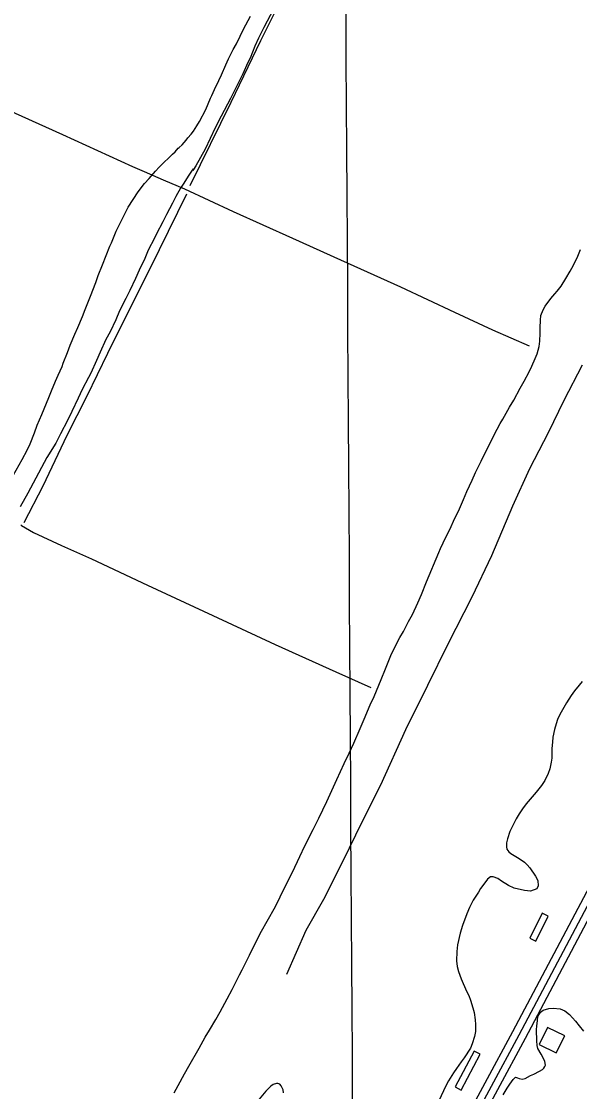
# Model space of a CAD drawing. Extents: x 3477039 to 3515015, y 546746 to 572297.
# Drawn here: x 3501581 to 3502750, y 567399 to 569641 of the extents above; entities that cross this region are included whole.
import ezdxf

# ---------------------------------------------------------------- set-up
doc = ezdxf.new("R2010")
doc.units = 0
for name, color, linetype in [('V-BLDG-OTLN', 7, 'Continuous'), ('V-DTCH-CNTR', 7, 'Continuous'), ('V-GRID-MAJR', 7, 'Continuous'), ('V-ROAD-CNTR', 7, 'Continuous'), ('V-SITE-VEGE', 7, 'Continuous'), ('V-TOPO-SHOR', 7, 'Continuous')]:
    doc.layers.add(name, color=color, linetype=linetype)

msp = doc.modelspace()

# ---------------------------------------------------------------- linework, layer by layer
at = {"layer": 'V-BLDG-OTLN'}
for points in [[(3502646.179669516, 567721.0275315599), (3502658.715644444, 567714.795544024), (3502684.474592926, 567766.608440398), (3502671.9386179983, 567772.840427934)], [(3502683.1725955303, 567534.0179055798), (3502665.2706313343, 567498.24797712), (3502701.0405597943, 567480.346012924), (3502718.9425239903, 567516.1159413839)], [(3502489.563982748, 567409.2631550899), (3502501.9279580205, 567402.6961682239), (3502541.8768781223, 567477.9110177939), (3502529.5129028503, 567484.479004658)]]:
    msp.add_lwpolyline(points, close=True, dxfattribs=at)
at = {"layer": 'V-DTCH-CNTR'}
for points in [[(3501160.3200000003, 569629.824), (3501267.91, 569582.958), (3501383.2290000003, 569531.383), (3501531.436, 569464.464), (3501667.264, 569403.444), (3501813.921, 569336.9230000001), (3501838.3000000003, 569325.903)], [(3501838.3000000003, 569325.903), (3501878.154, 569308.984), (3501922.2660000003, 569290.104), (3502024.781, 569242.17), (3502148.972, 569186.35), (3502249.565, 569141.532), (3502374.913, 569084.54), (3502487.8710000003, 569031.503), (3502567.952, 568994.563), (3502644.561, 568961.136)], [(3501579.552, 568586.073), (3501581.373, 568584.979), (3501606.262, 568570.486)], [(3501606.262, 568570.486), (3501664.878, 568543.247), (3501727.436, 568515.0480000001)], [(3501727.436, 568515.0480000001), (3501845.055, 568460.033), (3501982.023, 568396.371), (3502112.413, 568335.848), (3502239.719, 568278.449), (3502312.853, 568245.425)]]:
    msp.add_lwpolyline(points, dxfattribs=at)
at = {"layer": 'V-GRID-MAJR'}
msp.add_spline([(3502367.239, 552233.144), (3502330.233, 558291.01), (3502293.207, 564351.96), (3502256.181, 570412.927), (3502256.162, 570415.993)], degree=3, dxfattribs=at)
at = {"layer": 'V-ROAD-CNTR'}
for points in [[(3501059.91584205, 564539.90889381), (3501126.4317090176, 564665.8426419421), (3501264.203433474, 564947.6200783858), (3501468.4070250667, 565371.6992302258), (3501627.41470705, 565707.138559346), (3501716.3605291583, 565886.9651996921), (3501741.7914782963, 565933.9541057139), (3501759.19944348, 565960.5050526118), (3501776.02940982, 565974.714024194), (3501796.6753685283, 565991.668990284), (3501823.966313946, 566001.848969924), (3501851.4972588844, 566021.82592997), (3501876.217209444, 566060.468852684), (3502035.04889178, 566369.5622344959), (3502254.432453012, 566815.02434357), (3502448.0330658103, 567220.1775332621), (3502494.409973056, 567310.0523535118), (3502610.070741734, 567525.393922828), (3502777.685406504, 567841.6852902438), (3502869.3562231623, 568024.94692372), (3503078.589804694, 568451.9540697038), (3503221.788518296, 568740.196493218)], [(3501064.3508331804, 564516.4569407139), (3501064.448832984, 564516.3739408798), (3501139.804682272, 564659.04365554), (3501277.698406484, 564941.0720914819), (3501481.9419979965, 565365.2332431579), (3501640.915680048, 565700.600572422), (3501729.683502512, 565880.068213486), (3501754.6824525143, 565926.258121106), (3501770.5454207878, 565950.453072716), (3501785.6283906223, 565963.1870472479), (3501804.2613533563, 565978.489016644), (3501831.122299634, 565988.508996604), (3501862.6032366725, 566011.351950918), (3501889.235183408, 566052.982867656), (3502048.4488649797, 566362.8202479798), (3502267.9284260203, 566808.4773566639), (3502461.4680389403, 567213.5035466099), (3502507.6829465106, 567303.0633674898), (3502623.3047152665, 567518.33293695), (3502791.021379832, 567834.8173039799), (3502882.7991962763, 568018.290937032), (3503092.04177779, 568445.317082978), (3503233.74149439, 568730.5425125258)], [(3501083.333795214, 564520.010933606), (3501153.1776555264, 564652.244669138), (3501291.1933794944, 564934.5241045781), (3501495.4769709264, 565358.76725609), (3501654.4166530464, 565694.0625854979), (3501743.0064758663, 565873.1712272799), (3501767.5734267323, 565918.5621364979), (3501781.891398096, 565940.40109282), (3501795.227371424, 565951.660070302), (3501811.8473381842, 565965.3090430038), (3501838.2782853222, 565975.169023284), (3501873.7092144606, 566000.8779718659), (3501902.253157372, 566045.496882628), (3502061.8488381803, 566356.0782614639), (3502281.424399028, 566801.9303697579), (3502474.9030120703, 567206.829559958), (3502520.955919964, 567296.0743814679), (3502636.538688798, 567511.271951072), (3502804.35735316, 567827.949317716), (3502896.24216939, 568011.6349503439), (3503105.493750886, 568438.680096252), (3503245.694470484, 568720.8885318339)]]:
    msp.add_lwpolyline(points, dxfattribs=at)
at = {"layer": 'V-SITE-VEGE'}
for p, q in [((3502045.986, 569624.46), (3502060.574, 569651.24)), ((3502108.829, 569666.477), (3502088.744, 569628.1039999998)), ((3502088.744, 569628.1039999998), (3502077.464, 569605.191)), ((3502031.132, 569593.816), (3502039.3850000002, 569609.829)), ((3502039.3850000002, 569609.829), (3502045.986, 569624.46)), ((3502024.529, 569581.395), (3502031.132, 569593.816)), ((3502070.038, 569588.628), (3502059.863, 569563.784)), ((3502077.464, 569605.191), (3502070.038, 569588.628)), ((3502008.846, 569549.3719999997), (3502014.897, 569562.344)), ((3502014.897, 569562.344), (3502024.529, 569581.395)), ((3502059.863, 569563.784), (3502055.46, 569554.6749999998)), ((3502000.043, 569528.942), (3502008.846, 569549.3719999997)), ((3502055.46, 569554.6749999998), (3502044.735, 569530.66)), ((3501985.74, 569497.753), (3501994.268, 569516.52)), ((3501994.268, 569516.52), (3502000.043, 569528.942)), ((3502044.735, 569530.66), (3502037.307, 569515.476)), ((3501979.686, 569485.604), (3501985.74, 569497.753)), ((3502025.752, 569493.39), (3502018.592, 569479.31)), ((3502037.307, 569515.476), (3502025.752, 569493.39)), ((3501967.036, 569456.3420000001), (3501976.938, 569479.529)), ((3501976.938, 569479.529), (3501979.686, 569485.604)), ((3502018.592, 569479.31), (3501999.056, 569442.041)), ((3501953.828, 569430.9449999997), (3501967.036, 569456.3420000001)), ((3501948.597, 569422.11), (3501953.828, 569430.9449999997)), ((3501999.056, 569442.041), (3501986.676, 569417.471)), ((3501929.873, 569396.428), (3501936.484, 569404.438)), ((3501936.484, 569404.438), (3501941.165, 569410.7880000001)), ((3501941.165, 569410.7880000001), (3501948.597, 569422.11)), ((3501986.676, 569417.471), (3501965.77, 569373.3019999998)), ((3501911.14, 569376.263), (3501917.478, 569381.789)), ((3501917.478, 569381.789), (3501926.0160000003, 569392.006)), ((3501926.0160000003, 569392.006), (3501929.873, 569396.428)), ((3501887.997, 569353.3339999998), (3501897.365, 569362.449)), ((3501897.365, 569362.449), (3501903.15, 569367.7000000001)), ((3501903.15, 569367.7000000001), (3501909.21, 569374.881)), ((3501909.21, 569374.881), (3501911.14, 569376.263)), ((3501965.77, 569373.3019999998), (3501946.228, 569338.242)), ((3501869.539, 569335.377), (3501880.559, 569346.428)), ((3501880.559, 569346.428), (3501887.997, 569353.3339999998)), ((3501946.228, 569338.242), (3501941.548, 569330.2319999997)), ((3501848.6040000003, 569311.899), (3501862.1, 569326.814)), ((3501862.1, 569326.814), (3501869.539, 569335.377)), ((3501930.532, 569316.1460000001), (3501920.896, 569302.064)), ((3501937.1410000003, 569326.642), (3501930.532, 569316.1460000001)), ((3501940.721, 569331.611), (3501937.1410000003, 569326.642)), ((3501939.896, 569328.023), (3501940.721, 569331.611)), ((3501941.548, 569330.2319999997), (3501939.896, 569328.023)), ((3501825.191, 569283.452), (3501838.687, 569301.126)), ((3501838.687, 569301.126), (3501848.6040000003, 569311.899)), ((3501920.896, 569302.064), (3501914.011, 569291.5700000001)), ((3501804.8200000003, 569251.698), (3501825.191, 569283.452)), ((3501904.105, 569274.179), (3501897.228, 569259.822)), ((3501914.011, 569291.5700000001), (3501904.105, 569274.179)), ((3501797.664, 569237.62), (3501804.8200000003, 569251.698)), ((3501897.228, 569259.822), (3501885.12, 569236.356)), ((3501786.107, 569215.532), (3501797.664, 569237.62)), ((3501885.12, 569236.356), (3501876.864, 569220.8960000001)), ((3501779.506, 569201.18), (3501786.107, 569215.532)), ((3501876.864, 569220.8960000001), (3501864.208, 569195.4990000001)), ((3501769.606, 569177.1649999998), (3501779.506, 569201.18)), ((3501859.806, 569186.942), (3501846.597, 569161.817)), ((3501864.208, 569195.4990000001), (3501859.806, 569186.942)), ((3501750.9080000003, 569130.515), (3501766.305, 569169.71)), ((3501766.305, 569169.71), (3501769.606, 569177.1649999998)), ((3501846.597, 569161.817), (3501839.447, 569144.151)), ((3502746.24, 569148.648), (3502752.161, 569162.767)), ((3501839.447, 569144.151), (3501827.6180000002, 569119.307)), ((3502737.2660000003, 569129.8420000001), (3502746.24, 569148.648)), ((3501741.836, 569108.432), (3501750.9080000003, 569130.515)), ((3501827.6180000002, 569119.307), (3501820.1920000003, 569102.468)), ((3502721.693, 569102.155), (3502730.616, 569117.228)), ((3502730.616, 569117.228), (3502737.2660000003, 569129.8420000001)), ((3501725.617, 569065.098), (3501736.89, 569094.08)), ((3501736.89, 569094.08), (3501741.836, 569108.432)), ((3501820.1920000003, 569102.468), (3501808.088, 569076.796)), ((3502711.758, 569086.098), (3502721.693, 569102.155)), ((3501808.088, 569076.796), (3501799.835, 569059.954)), ((3502689.732, 569059.997), (3502698.342, 569070.339)), ((3502698.342, 569070.339), (3502703.392, 569075.5019999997)), ((3502703.392, 569075.5019999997), (3502708.723, 569082.654)), ((3502708.723, 569082.654), (3502711.758, 569086.098)), ((3501714.343, 569037.219), (3501725.617, 569065.098)), ((3501799.835, 569059.954), (3501786.353, 569034.282)), ((3502678.306, 569044.209), (3502689.732, 569059.997)), ((3501708.5700000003, 569022.313), (3501714.343, 569037.219)), ((3501786.353, 569034.282), (3501778.376, 569015.787)), ((3502668.4390000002, 569014.7009999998), (3502669.3170000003, 569024.404)), ((3502669.3170000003, 569024.404), (3502673.964, 569036.297)), ((3502673.964, 569036.297), (3502678.306, 569044.209)), ((3501699.221, 568999.679), (3501708.5700000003, 569022.313)), ((3501778.376, 569015.787), (3501766.5470000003, 568990.389)), ((3502667.72, 568998.522), (3502668.4390000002, 569014.7009999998)), ((3501683.269, 568962.414), (3501692.894, 568985.599)), ((3501692.894, 568985.599), (3501699.221, 568999.679)), ((3501766.5470000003, 568990.389), (3501758.017, 568974.104)), ((3502666.843, 568970.88), (3502667.572, 568987.813)), ((3502667.572, 568987.813), (3502667.72, 568998.522)), ((3501677.498, 568946.957), (3501683.269, 568962.414)), ((3501758.017, 568974.104), (3501745.913, 568948.151)), ((3502661.005, 568944.559), (3502665.449, 568959.942)), ((3502665.449, 568959.942), (3502666.843, 568970.88)), ((3501668.699, 568924.601), (3501677.498, 568946.957)), ((3501745.913, 568948.151), (3501738.487, 568930.7619999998)), ((3502650.437, 568918.547), (3502657.382, 568934.645)), ((3502657.382, 568934.645), (3502661.005, 568944.559)), ((3501658.248, 568899.755), (3501666.504, 568917.974)), ((3501666.504, 568917.974), (3501668.699, 568924.601)), ((3501738.487, 568930.7619999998), (3501726.3850000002, 568904.261)), ((3502644.795, 568906.6689999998), (3502650.437, 568918.547)), ((3501652.197, 568887.057), (3501658.248, 568899.755)), ((3501721.708, 568894.875), (3501708.498, 568869.475)), ((3501726.3850000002, 568904.261), (3501721.708, 568894.875)), ((3502634.315, 568887.133), (3502644.795, 568906.6689999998)), ((3501638.174, 568852.829), (3501644.224, 568867.184)), ((3501644.224, 568867.184), (3501652.197, 568887.057)), ((3501708.498, 568869.475), (3501699.97, 568851.809)), ((3502612.602, 568847.572), (3502625.9, 568872.799)), ((3502625.9, 568872.799), (3502634.315, 568887.133)), ((3501623.598, 568817.221), (3501638.174, 568852.829)), ((3501699.97, 568851.809), (3501686.767, 568823.651)), ((3502603.429, 568832.505), (3502612.602, 568847.572)), ((3501686.767, 568823.651), (3501677.688, 568804.603)), ((3502589.136, 568807.292), (3502603.429, 568832.505)), ((3501613.973, 568795.137), (3501623.598, 568817.221)), ((3501677.688, 568804.603), (3501662.828, 568776.996)), ((3502571.507, 568774.899), (3502584.037, 568798.6429999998)), ((3502584.037, 568798.6429999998), (3502589.136, 568807.2919999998)), ((3501599.129, 568755.6679999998), (3501608.478, 568779.13)), ((3501608.478, 568779.13), (3501613.973, 568795.137)), ((3501662.828, 568776.996), (3501652.9220000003, 568757.671)), ((3501593.077, 568742.417), (3501599.129, 568755.6679999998)), ((3501652.9220000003, 568757.671), (3501634.4790000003, 568727.2989999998)), ((3502543.849, 568719.482), (3502571.507, 568774.899)), ((3501582.343, 568722.816), (3501593.077, 568742.417)), ((3501563.3540000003, 568689.96), (3501582.343, 568722.816)), ((3501634.4790000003, 568727.2989999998), (3501605.861, 568673.74)), ((3502532.318, 568695.975), (3502543.849, 568719.482)), ((3502525.1240000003, 568679.882), (3502532.318, 568695.975)), ((3501605.861, 568673.74), (3501594.025, 568652.754)), ((3502514.0870000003, 568656.121), (3502525.1240000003, 568679.882)), ((3501594.025, 568652.754), (3501578.063, 568623.769)), ((3502507.132, 568639.2779999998), (3502514.0870000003, 568656.121)), ((3502496.343, 568615.261), (3502507.132, 568639.2779999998)), ((3502478.626, 568576.3939999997), (3502489.161, 568600.1630000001)), ((3502489.161, 568600.1630000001), (3502496.343, 568615.261)), ((3502470.188, 568560.5669999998), (3502478.626, 568576.3939999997)), ((3502458.654, 568536.8150000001), (3502470.188, 568560.5669999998)), ((3502455.058, 568528.6410000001), (3502458.654, 568536.8150000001)), ((3502429.558, 568467.213), (3502455.058, 568528.6410000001)), ((3502419.2260000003, 568440.204), (3502429.558, 568467.213)), ((3502411.267, 568422.876), (3502419.2260000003, 568440.204)), ((3502399.981, 568398.867), (3502411.267, 568422.876)), ((3502392.0530000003, 568383.782), (3502399.981, 568398.867)), ((3502381.3030000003, 568362.755), (3502392.0530000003, 568383.782)), ((3502356.508, 568316.2629999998), (3502373.916, 568350.649)), ((3502373.916, 568350.649), (3502381.3030000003, 568362.755)), ((3502346.702, 568291.4890000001), (3502356.508, 568316.2629999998)), ((3502340.538, 568277.6240000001), (3502346.702, 568291.4890000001)), ((3502319.66, 568226.594), (3502334.596, 568262.26)), ((3502334.596, 568262.26), (3502337.185, 568269.448)), ((3502337.185, 568269.448), (3502340.538, 568277.6240000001)), ((3502739.304, 568238.804), (3502732.693, 568228.929)), ((3502749.429, 568250.621), (3502739.304, 568238.804)), ((3502755.507, 568258.01), (3502749.429, 568250.621)), ((3502311.708, 568209.5160000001), (3502319.66, 568226.594)), ((3502732.693, 568228.929), (3502722.77, 568213.622)), ((3502298.84, 568179.301), (3502311.708, 568209.5160000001)), ((3502717.15, 568203.484), (3502708.7290000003, 568188.902)), ((3502722.77, 568213.622), (3502717.15, 568203.484)), ((3502290.353, 568159.7390000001), (3502298.84, 568179.301)), ((3502704.111, 568178.753), (3502698.661, 568162.885)), ((3502708.7290000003, 568188.902), (3502704.111, 568178.753)), ((3502277.2260000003, 568128.781), (3502290.353, 568159.7390000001)), ((3502697.346, 568157.672), (3502694.389, 568141.772)), ((3502698.661, 568162.885), (3502697.346, 568157.672)), ((3502267.733, 568108.486), (3502277.2260000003, 568128.781)), ((3502693.25, 568131.3250000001), (3502692.316, 568117.636)), ((3502694.389, 568141.772), (3502693.25, 568131.3250000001)), ((3502257.221, 568086.459), (3502267.733, 568108.486)), ((3502692.2120000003, 568109.915), (3502691.794, 568097.715)), ((3502692.316, 568117.636), (3502692.2120000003, 568109.915)), ((3502241.568, 568052.796), (3502257.221, 568086.459)), ((3502690.436, 568089.515), (3502687.502, 568075.1069999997)), ((3502691.794, 568097.715), (3502690.436, 568089.515)), ((3502684.131, 568065.441), (3502677.2060000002, 568050.836)), ((3502687.502, 568075.1069999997), (3502684.131, 568065.441)), ((3502220.512, 568006.753), (3502241.568, 568052.796)), ((3502670.589, 568040.713), (3502659.434, 568026.17)), ((3502677.2060000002, 568050.836), (3502670.589, 568040.713)), ((3502651.082, 568016.569), (3502638.18, 568002.047)), ((3502659.434, 568026.17), (3502651.082, 568016.569)), ((3502203.602, 567972.109), (3502220.512, 568006.753)), ((3502630.8170000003, 567991.936), (3502623.446, 567981.0750000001)), ((3502638.18, 568002.047), (3502630.8170000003, 567991.936)), ((3502191.8200000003, 567948.606), (3502203.602, 567972.109)), ((3502617.327, 567970.7000000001), (3502609.129, 567954.122)), ((3502623.446, 567981.0750000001), (3502617.327, 567970.7000000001)), ((3502174.912, 567914.212), (3502191.8200000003, 567948.606)), ((3502609.129, 567954.122), (3502604.259, 567943.974)), ((3502598.8170000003, 567928.606), (3502596.9620000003, 567920.41)), ((3502604.259, 567943.974), (3502598.8170000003, 567928.606)), ((3502164.393, 567891.936), (3502174.912, 567914.212)), ((3502596.9620000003, 567920.41), (3502597.093, 567911.689)), ((3502597.093, 567911.689), (3502597.7770000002, 567907.198)), ((3502597.7770000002, 567907.198), (3502601.684, 567901.414)), ((3502148.755, 567859.2710000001), (3502164.393, 567891.936)), ((3502601.684, 567901.414), (3502606.122, 567898.117)), ((3502606.122, 567898.117), (3502623.911, 567887.412)), ((3502623.911, 567887.4119999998), (3502634.768, 567879.79)), ((3502634.768, 567879.79), (3502640.67, 567874.231)), ((3502138.5130000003, 567838.983), (3502148.755, 567859.2710000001)), ((3502640.67, 567874.231), (3502645.819, 567868.1820000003)), ((3502645.819, 567868.182), (3502658.031, 567850.327)), ((3502123.1380000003, 567807.559), (3502138.5130000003, 567838.983)), ((3502551.731, 567836.833), (3502542.8510000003, 567824.997)), ((3502557.56, 567844.226), (3502551.731, 567836.833)), ((3502563.3540000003, 567848.879), (3502557.56, 567844.226)), ((3502569.338, 567849.297), (3502563.3540000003, 567848.879)), ((3502579.001, 567845.428), (3502569.338, 567849.297)), ((3502586.65, 567840.093), (3502579.001, 567845.428)), ((3502600.972, 567830.928), (3502586.65, 567840.0930000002)), ((3502658.031, 567850.327), (3502662.397, 567841.799)), ((3502662.397, 567841.799), (3502663.739, 567830.574)), ((3502538.264, 567817.338), (3502527.315, 567800.051)), ((3502542.8510000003, 567824.997), (3502538.264, 567817.338)), ((3502613.352, 567825.5299999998), (3502600.972, 567830.9279999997)), ((3502634.454, 567820.26), (3502613.352, 567825.5299999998)), ((3502647.643, 567819.3329999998), (3502634.454, 567820.26)), ((3502660.91, 567824.133), (3502647.643, 567819.3329999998)), ((3502663.739, 567830.574), (3502660.91, 567824.133)), ((3502112.898, 567787.2710000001), (3502123.1380000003, 567807.559)), ((3502527.315, 567800.051), (3502519.6410000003, 567785.211)), ((3502096.039, 567756.6190000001), (3502112.898, 567787.2710000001)), ((3502514.224, 567771.584), (3502505.174, 567747.296)), ((3502519.6410000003, 567785.211), (3502514.224, 567771.584)), ((3502084.04, 567735.109), (3502096.039, 567756.6190000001)), ((3502505.174, 567747.296), (3502499.968, 567730.927)), ((3502068.436, 567705.181), (3502084.04, 567735.109)), ((3502499.968, 567730.927), (3502494.412, 567707.0899999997)), ((3502058.698, 567685.135), (3502068.436, 567705.181)), ((3502494.412, 567707.0899999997), (3502492.724, 567692.916)), ((3502043.336, 567654.7079999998), (3502058.698, 567685.135)), ((3502492.724, 567692.916), (3502492.4560000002, 567673.241)), ((3502492.4560000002, 567673.241), (3502493.787, 567661.2660000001)), ((3502493.787, 567661.2660000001), (3502496.39, 567651.2660000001)), ((3502022.094, 567613.152), (3502037.9560000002, 567643.821)), ((3502037.9560000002, 567643.821), (3502043.336, 567654.7079999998)), ((3502496.39, 567651.2660000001), (3502502.1580000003, 567635.7439999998)), ((3502502.1580000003, 567635.7439999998), (3502513.514, 567609.933)), ((3502011.614, 567593.6140000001), (3502022.094, 567613.152)), ((3501997.5470000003, 567566.654), (3502011.614, 567593.6140000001)), ((3502513.514, 567609.933), (3502518.365, 567600.399)), ((3502518.365, 567600.399), (3502521.974, 567591.134)), ((3502521.974, 567591.134), (3502526.49, 567575.131)), ((3501988.359, 567550.59), (3501997.5470000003, 567566.654)), ((3502526.49, 567575.131), (3502529.089, 567564.883)), ((3501975.1010000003, 567528.101), (3501988.359, 567550.59)), ((3502529.089, 567564.883), (3502531.372, 567549.656)), ((3502531.372, 567549.656), (3502532.237, 567539.93)), ((3501966.184, 567513.527), (3501975.1010000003, 567528.101)), ((3502531.784, 567524.99), (3502530.146, 567514.551)), ((3502532.237, 567539.93), (3502531.784, 567524.99)), ((3501953.162, 567490.289), (3501966.184, 567513.527)), ((3502525.4560000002, 567499.4209999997), (3502521.345, 567490.258)), ((3502530.146, 567514.551), (3502525.4560000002, 567499.4209999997)), ((3501931.4760000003, 567452.724), (3501953.162, 567490.289)), ((3502521.345, 567490.258), (3502508.123, 567470.511)), ((3502502.026, 567461.877), (3502492.62, 567448.0569999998)), ((3502508.123, 567470.511), (3502502.026, 567461.877)), ((3501909.501, 567412.174), (3501922.791, 567436.901)), ((3501922.791, 567436.901), (3501931.4760000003, 567452.724)), ((3502485.765, 567438.435), (3502475.327, 567421.8869999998)), ((3502492.62, 567448.0569999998), (3502485.765, 567438.435)), ((3501900.8200000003, 567396.599), (3501909.501, 567412.174)), ((3502103.275, 567410.525), (3502093.176, 567400.699)), ((3502108.554, 567414.189), (3502103.275, 567410.525)), ((3502115.313, 567416.5869999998), (3502108.554, 567414.189)), ((3502118.301, 567416.546), (3502115.313, 567416.5869999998)), ((3502122.014, 567414.752), (3502118.301, 567416.5460000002)), ((3502124.9590000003, 567411.475), (3502122.014, 567414.752)), ((3502129.5810000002, 567403.439), (3502124.9590000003, 567411.475)), ((3502468.937, 567410.019), (3502456.346, 567381.794)), ((3502475.327, 567421.8869999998), (3502468.937, 567410.019)), ((3502093.176, 567400.699), (3502075.696, 567379.267)), ((3502129.987, 567396.7089999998), (3502129.5810000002, 567403.439))]:
    msp.add_line(p, q, dxfattribs=at)
msp.add_lwpolyline([(3502589.761, 567392.677), (3502598.1720000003, 567406.761), (3502603.767, 567415.154), (3502611.3710000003, 567424.765), (3502616.1720000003, 567429.68), (3502620.384, 567428.13), (3502623.356, 567426.844), (3502630.059, 567425.256), (3502636.3140000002, 567427.1630000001), (3502647.357, 567433.242), (3502654.1210000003, 567436.137), (3502666.163, 567442.449), (3502672.1890000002, 567445.855), (3502675.463, 567448.55), (3502677.4990000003, 567451.76), (3502678.542, 567454.985), (3502677.401, 567462.723), (3502673.286, 567471.496), (3502669.383, 567477.526), (3502662.827, 567490.074), (3502661.168, 567496.072), (3502660.3000000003, 567505.55), (3502660.39, 567512.276), (3502659.788, 567522.745), (3502659.878, 567529.471), (3502660.468, 567536.186), (3502661.879, 567548.3740000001), (3502662.989, 567556.578), (3502668.095, 567565.725), (3502674.13, 567569.878), (3502685.884, 567573.204), (3502695.112, 567574.074), (3502709.542, 567572.882), (3502719.196, 567568.514), (3502729.305, 567560.904), (3502741.821, 567547.035), (3502749.157, 567536.971), (3502758.475, 567526.133)], dxfattribs=at)
at = {"layer": 'V-TOPO-SHOR'}
for points in [[(3501934.35, 569296.952), (3502020.136, 569471.52), (3502082.227, 569600.734), (3502157.543, 569751.93), (3502245.42, 569930.622), (3502336.792, 570116.873), (3502437.211, 570318.927), (3502487.957576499, 570417.3756290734)], [(3501762.074, 568945.751), (3501870.163, 569162.9230000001), (3501927.358, 569279.761)], [(3501586.413, 568591.535), (3501626.244, 568668.005), (3501676.596, 568774.407), (3501718.431, 568856.274), (3501762.074, 568945.751)], [(3502755.753, 568920.718), (3502717.239, 568846.736), (3502684.589, 568778.935), (3502645.29, 568703.794), (3502609.858, 568625.52), (3502565.338, 568521.657), (3502524.417, 568434.867), (3502474.487, 568336.086), (3502431.626, 568249.697), (3502385.2290000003, 568157.113), (3502333.257, 568041.25), (3502293.546, 567962.226), (3502255.005, 567883.58), (3502213.721, 567801.456), (3502176.427, 567736.792), (3502136.254, 567644.947)]]:
    msp.add_lwpolyline(points, dxfattribs=at)

doc.saveas('drawing.dxf')
